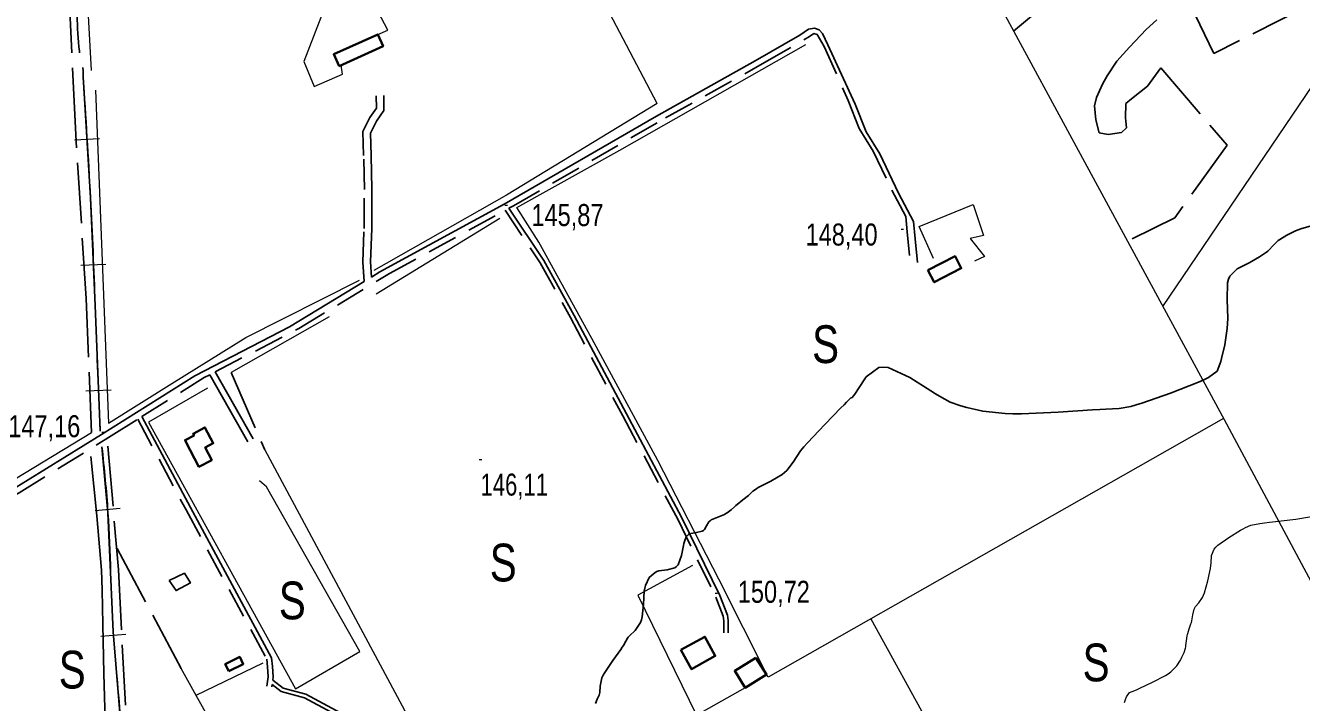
# Model space of a CAD drawing. Extents: x -807245 to 6129983, y -54972206 to 262146364.
# Drawn here: x 489087 to 489594, y 4382597 to 4382866 of the extents above; entities that cross this region are included whole.
import ezdxf
from ezdxf.enums import TextEntityAlignment as Align

# ---------------------------------------------------------------- set-up
doc = ezdxf.new("R2010")
doc.units = 0
doc.header["$LTSCALE"] = 4
doc.linetypes.add('LONG_DASHED', pattern=[7.5, 6, -1.5])
doc.linetypes.add('MEDIUM_DASHED', pattern=[4.5, 3, -1.5])
for name, color, linetype, lineweight in [('21', 7, 'Continuous', 25), ('25', 7, 'LONG_DASHED', 25), ('27', 7, 'Continuous', 25), ('38', 7, 'Continuous', 25), ('39', 7, 'Continuous', 13), ('47', 7, 'Continuous', 35), ('51', 7, 'Continuous', 13), ('7', 7, 'Continuous', 13), ('8', 7, 'Continuous', 25), ('9', 7, 'Continuous', 13)]:
    doc.layers.add(name, color=color, linetype=linetype, lineweight=lineweight)
doc.layers.add('31', color=7, linetype='Continuous')

msp = doc.modelspace()

# ---------------------------------------------------------------- linework, layer by layer
at = {"layer": '21'}
msp.add_lwpolyline([(489144.28, 4382645.77), (489150.3, 4382648.6), (489152.71, 4382644.75), (489147, 4382641.7)], close=True, dxfattribs=at)
at = {"layer": '25'}
for p, q in [((489168.95, 4382728.43), (489182.29, 4382697.68)), ((489149.03, 4382610.77), (489123.35, 4382658.78))]:
    msp.add_line(p, q, dxfattribs=at)
for points in [[(489680.04, 4383023.44), (489632.89, 4382986.47), (489557.35, 4382927.91), (489479.95, 4382864.12)], [(489113.45, 4382704.57), (489111.23, 4382757.77), (489106.97, 4382825.47), (489103.64, 4382895.37), (489099.55, 4382944.45)], [(489653.28, 4382877.3), (489618.63, 4382860.74), (489607.26, 4382857.8), (489596.49, 4382873.9), (489559.6, 4382855.19), (489552.12, 4382870.58)], [(489536.87, 4382868.57), (489532.62, 4382864.72), (489526.02, 4382857.74), (489521, 4382852.17), (489517.11, 4382846.37), (489515.27, 4382842.94), (489512.96, 4382837.64), (489512.17, 4382834.35), (489512.63, 4382828.79), (489514, 4382823.67), (489517.52, 4382823.03), (489522.85, 4382823.8), (489524.82, 4382825.65), (489524.42, 4382829.63), (489524.56, 4382835.25), (489526.83, 4382837.18), (489533.19, 4382842.21), (489538.45, 4382849.43), (489564.81, 4382818.74)], [(489564.81, 4382818.74), (489544.02, 4382789.9), (489527.17, 4382781.58)], [(489113.16, 4382695.02), (489115.45, 4382671.46), (489117.35, 4382649.83), (489117.59, 4382642.03), (489117.89, 4382628.24), (489118.32, 4382608.75), (489119.09, 4382580.42), (489120.55, 4382561.62), (489122.06, 4382547.86), (489123.58, 4382532.97), (489123.89, 4382522.1), (489124.98, 4382500.07), (489126.25, 4382474.24)], [(489119.89, 4382699.18), (489124.09, 4382650.13), (489127.1, 4382591.39), (489130.72, 4382525.62), (489131.7, 4382487.85), (489132.63, 4382465.52)]]:
    msp.add_lwpolyline(points, dxfattribs=at)
at = {"layer": '27'}
msp.add_spline([(491255.21, 4383970.03), (491244.34, 4383967.52), (491230.36, 4383957.66), (491230.81, 4383957.81), (491230.81, 4383957.81), (491220.15, 4383951.47), (491212.7, 4383943.01), (491205.06, 4383944.23), (491184.85, 4383957.71), (491152.82, 4383981.27), (491128.36, 4384004.58), (491128.29, 4384004.88), (491122.26, 4384021.39), (491095.75, 4384034.59), (491071.07, 4384059.32), (491064.71, 4384065.12)], degree=3, dxfattribs=at)
at = {"layer": '38'}
for p, q in [((489160.37, 4382727.53), (489175.5, 4382700.87)), ((489162.54, 4382728.65), (489177.62, 4382702.07)), ((489185.22, 4382604.33), (489185.11, 4382603.46))]:
    msp.add_line(p, q, dxfattribs=at)
for points in [[(489224.73, 4382766.33), (489228.07, 4382768.35), (489277.43, 4382795.3), (489337.94, 4382830.3), (489377.28, 4382852.24), (489394.98, 4382862.53), (489398.38, 4382864.85), (489400.82, 4382865.27), (489402.7, 4382864.61), (489403.97, 4382863.1), (489406.12, 4382858.69), (489417.03, 4382835.04), (489421.32, 4382824.11), (489426.77, 4382815.3), (489434.23, 4382799.64), (489440.18, 4382788.45), (489440.78, 4382781.48), (489441.81, 4382772.06)], [(489224.73, 4382766.33), (489224.31, 4382772.32), (489224.77, 4382785.6), (489224.87, 4382801.21), (489224.58, 4382814.7), (489224.24, 4382823.54), (489226.68, 4382828.24), (489229.66, 4382832.59), (489229.61, 4382838.43)], [(489279.35, 4382793.65), (489293.23, 4382772.89), (489305.26, 4382751.04), (489326.07, 4382711.97), (489347.97, 4382670.9), (489363.13, 4382639.74), (489366.21, 4382631.94), (489366.48, 4382629.79), (489366.51, 4382624.99)], [(489047.3, 4382662.75), (489080.89, 4382681.27), (489117.37, 4382703.82), (489154.43, 4382727.06), (489192.1, 4382746.56), (489221.83, 4382764.57)], [(489133.46, 4382710.9), (489152.72, 4382674.68), (489185.01, 4382615.01), (489185.31, 4382611.57), (489185.62, 4382607.45), (489185.45, 4382606.1)], [(489185.45, 4382606.1), (489189.52, 4382603), (489198.66, 4382600.57), (489212.39, 4382593.08), (489219.38, 4382588.44), (489223.61, 4382583.89), (489230.13, 4382573.53), (489232.42, 4382568.63)]]:
    msp.add_lwpolyline(points, dxfattribs=at)
at = {"layer": '38', "linetype": 'MEDIUM_DASHED'}
for points in [[(489279.35, 4382793.65), (489281.11, 4382794.61), (489341.64, 4382829.62), (489380.99, 4382851.56), (489398.87, 4382861.96), (489400.56, 4382863.11), (489401.82, 4382862.72), (489404.7, 4382858.03)], [(489404.7, 4382858.03), (489414.22, 4382836.52), (489418.59, 4382825.37), (489424.13, 4382816.42), (489431.52, 4382800.9), (489437.08, 4382790.45), (489437.6, 4382784.37), (489438.64, 4382774.9)], [(489221.83, 4382764.57), (489221.3, 4382772.27), (489221.76, 4382785.66), (489221.86, 4382801.19), (489221.57, 4382814.61), (489221.2, 4382824.22), (489224.09, 4382829.79), (489226.64, 4382833.51), (489226.6, 4382838.4)], [(489162.54, 4382728.65), (489195.78, 4382745.87), (489231.8, 4382767.68), (489277.89, 4382792.85)], [(489277.84, 4382792.86), (489291.78, 4382772.01), (489303.76, 4382750.23), (489324.57, 4382711.17), (489346.45, 4382670.13), (489361.57, 4382639.06), (489364.55, 4382631.52), (489364.78, 4382629.67), (489364.81, 4382624.98)], [(489133.46, 4382710.9), (489158.14, 4382726.38), (489160.37, 4382727.53)], [(489048.17, 4382660.5), (489084.64, 4382680.62), (489121.23, 4382703.24), (489131.77, 4382709.85)], [(489131.78, 4382709.84), (489150.98, 4382673.75), (489183.08, 4382614.43), (489183.34, 4382611.41), (489183.64, 4382607.5), (489183.15, 4382603.71)], [(489185.22, 4382604.33), (489188.83, 4382601.59), (489198.08, 4382599.13), (489211.59, 4382591.75), (489218.38, 4382587.26), (489222.38, 4382582.94), (489228.77, 4382572.79), (489231.02, 4382567.98)]]:
    msp.add_lwpolyline(points, dxfattribs=at)
at = {"layer": '38', "linetype": 'LONG_DASHED'}
msp.add_spline([(489099.21, 4383147.53), (489096, 4383142.17), (489094.31, 4383138.74), (489094.38, 4383131.98), (489096.23, 4383096.85), (489098.57, 4383071.17), (489098.68, 4383047.76), (489100.62, 4383027.63), (489101.59, 4383000.61), (489103.81, 4382971.03), (489105.32, 4382939.05), (489107.59, 4382908.42), (489107.81, 4382881.03), (489109.14, 4382852.58), (489109.56, 4382850.7), (489109.92, 4382849.42), (489110.04, 4382845.97)], degree=3, dxfattribs=at)
at = {"layer": '39'}
for p, q in [((489116.55, 4382821.32), (489106.57, 4382820.71)), ((489119.12, 4382771.3), (489109.13, 4382770.87)), ((489121.14, 4382721.32), (489111.15, 4382720.93)), ((489114.82, 4382673.53), (489124.78, 4382674.43)), ((489117.13, 4382623.63), (489127.1, 4382624.44))]:
    msp.add_line(p, q, dxfattribs=at)
at = {"layer": '39', "lineweight": 25}
for points in [[(489110.04, 4382845.97), (489112.98, 4382797.78), (489114.81, 4382755.07), (489116.51, 4382711.91), (489116.89, 4382705.02)], [(489117.55, 4382698.88), (489119.92, 4382672.68), (489122.01, 4382625.33), (489125.29, 4382585.13), (489126.65, 4382547.13), (489128.77, 4382508.18), (489130.39, 4382475.59), (489130.93, 4382447.55), (489133.21, 4382401.71), (489136.74, 4382363.61), (489144.72, 4382321.33), (489154.17, 4382280.07)]]:
    msp.add_lwpolyline(points, dxfattribs=at)
at = {"layer": '39'}
for points in [[(489110.04, 4382845.97), (489112.98, 4382797.78), (489114.81, 4382755.07), (489116.51, 4382711.91), (489116.89, 4382705.02)], [(489117.55, 4382698.88), (489119.92, 4382672.68), (489122.01, 4382625.33), (489125.29, 4382585.13), (489126.65, 4382547.13), (489128.77, 4382508.18), (489130.39, 4382475.59), (489130.93, 4382447.55), (489133.21, 4382401.71), (489136.74, 4382363.61), (489144.72, 4382321.33), (489154.17, 4382280.07), (489166.23, 4382246.73), (489180.75, 4382210.53), (489205.22, 4382168.24), (489224.8, 4382133.94), (489257.72, 4382093.12), (489296.35, 4382054.96), (489327.82, 4382028.88), (489364.04, 4382002), (489408.28, 4381978.37), (489453.5, 4381958.06), (489487.73, 4381946.36), (489523.65, 4381936.12), (489563.73, 4381928.23), (489620.66, 4381920.7), (489680.32, 4381912.26), (489735.44, 4381905.59), (489799.91, 4381896.95), (489865.43, 4381887.81), (489926.74, 4381879.18), (489976.6, 4381873.08), (490039.39, 4381865.3), (490107.84, 4381856.38), (490175.25, 4381846.83), (490254.89, 4381836.5), (490348.33, 4381823.47), (490406.14, 4381813.57), (490409.06, 4381812.73)]]:
    msp.add_spline(points, degree=3, dxfattribs=at)
at = {"layer": '47'}
for points in [[(489211.8, 4382850.19), (489229.31, 4382858.07), (489227.2, 4382862.75), (489209.69, 4382854.87)], [(489445.92, 4382769.08), (489456.69, 4382774.64), (489459.18, 4382769.82), (489448.41, 4382764.26)], [(489150.95, 4382700.81), (489156.12, 4382690.95), (489161.16, 4382693.6), (489158.54, 4382698.56), (489161.8, 4382700.29), (489158.47, 4382706.56), (489153.78, 4382704.07), (489154.16, 4382703.33), (489150.59, 4382701.51)], [(489347.69, 4382618.13), (489357.22, 4382623.35), (489361.39, 4382615.73), (489351.86, 4382610.51)], [(489167.95, 4382609.69), (489173.71, 4382612.49), (489172.33, 4382615.33), (489166.57, 4382612.53)], [(489377.53, 4382615.03), (489381.7, 4382608.33), (489373.29, 4382603.09), (489369.12, 4382609.79)]]:
    msp.add_lwpolyline(points, close=True, dxfattribs=at)
at = {"layer": '51'}
for p, q in [((489107.6, 4382948.18), (489113.29, 4382848.41)), ((489539.25, 4382754.69), (489604.19, 4382850.47)), ((489275.68, 4382789.57), (489226.61, 4382759.47)), ((489207.83, 4382750.58), (489168.95, 4382728.43)), ((489182.29, 4382697.68), (489241.73, 4382586.71)), ((489423.17, 4382630.51), (489528.06, 4382440.21)), ((489206.08, 4382508.83), (489149.03, 4382610.77)), ((489155.02, 4382600.09), (489181.6, 4382613.06))]:
    msp.add_line(p, q, dxfattribs=at)
for points in [[(489338.21, 4382835.35), (489239.81, 4383022.67), (489141.11, 4383203.52)], [(489227.2, 4382862.75), (489231.21, 4382864.49), (489223.47, 4382879.17), (489206.12, 4382873.54), (489197.81, 4382852.06), (489201.93, 4382842.03), (489213.15, 4382846.92), (489212.61, 4382850.56)], [(489476.57, 4382870.31), (489563.62, 4382709.71), (489648.62, 4382551.3), (489679.14, 4382493.32), (489737.26, 4382390.87), (489799.11, 4382279.12), (489848.73, 4382191.34), (489888.75, 4382120.52), (489920.79, 4382133.89), (489922.21, 4382137.53)], [(489563.42, 4382710.09), (489382.35, 4382607.34), (489362.82, 4382646.28), (489338.54, 4382693.37), (489312.27, 4382741.85), (489291.18, 4382780.16), (489282.48, 4382793.92), (489323.38, 4382816.71), (489397.38, 4382858.76)], [(488971.2, 4382851.69), (488977.62, 4382834.64), (489001.73, 4382774.94), (489035.29, 4382694.83), (489048.16, 4382665.11), (489113.45, 4382704.57)], [(489115.04, 4382840.57), (489120.19, 4382708.24), (489145.27, 4382724.09), (489174.79, 4382742.36), (489219.89, 4382765.1)], [(489338.21, 4382835.35), (489278.33, 4382798.85), (489225.58, 4382768.9)], [(489448.15, 4382773.77), (489442.47, 4382786.4), (489463.95, 4382795.2), (489467.97, 4382782.91), (489462.75, 4382781.67), (489468.46, 4382774.44), (489464.45, 4382772.63)], [(489159.48, 4382722.22), (489136.08, 4382708.66), (489194.5, 4382602.69), (489220.05, 4382617.5), (489182.92, 4382682.91), (489180.24, 4382685.33)], [(489352.27, 4382651.68), (489330.56, 4382639.88), (489353.96, 4382592.2)], [(489373.29, 4382603.09), (489206.08, 4382508.83), (489290.51, 4382345.53)]]:
    msp.add_lwpolyline(points, dxfattribs=at)
at = {"layer": '7'}
for p, q in [((489277.76, 4382794.95), (489278.76, 4382794.95)), ((489435.24, 4382785.43), (489436.24, 4382785.43)), ((489117.52, 4382704.74), (489118.52, 4382704.74)), ((489267.53, 4382693.85), (489268.53, 4382693.85)), ((489361.31, 4382640.71), (489362.31, 4382640.71))]:
    msp.add_line(p, q, dxfattribs=at)
at = {"layer": '8'}
for points in [[(489594.11, 4382785.52), (489598.33, 4382786.75)], [(489351.66, 4382664.4), (489353.93, 4382664.84), (489356.18, 4382665.39), (489356.64, 4382665.65), (489357.04, 4382665.95), (489357.9, 4382667.4), (489358.84, 4382669.01), (489359.28, 4382669.4), (489359.8, 4382669.78), (489362.32, 4382670.96), (489364.98, 4382672.02), (489365.59, 4382672.33), (489366.13, 4382672.63), (489367.63, 4382673.75), (489369.05, 4382675.06), (489369.54, 4382675.48), (489370.08, 4382675.93), (489372.39, 4382677.76), (489374.57, 4382679.5), (489375.03, 4382679.9), (489375.43, 4382680.25), (489376.33, 4382681.19), (489377.72, 4382682.22), (489378.43, 4382682.63), (489379.27, 4382683.08), (489383.46, 4382685.16), (489387.92, 4382687.8), (489388.92, 4382688.61), (489389.83, 4382689.45), (489392.27, 4382692.78), (489395.3, 4382697.23), (489396.57, 4382698.79), (489398.03, 4382700.48), (489404.87, 4382707.75), (489411.35, 4382714.34), (489412.59, 4382715.59), (489413.58, 4382716.61), (489415.16, 4382718.23), (489415.25, 4382718.28), (489415.3, 4382718.3), (489415.37, 4382718.33), (489415.73, 4382718.48), (489416.86, 4382719.84), (489417.42, 4382720.63), (489418.08, 4382721.61), (489421.33, 4382726.63), (489426.38, 4382730.38), (489428.17, 4382730.55), (489430.14, 4382730.34), (489438.67, 4382726.44), (489447.01, 4382721.06), (489448.86, 4382719.92), (489450.51, 4382718.93), (489454.81, 4382716.61), (489458.61, 4382715.24), (489459.95, 4382714.85), (489461.41, 4382714.46), (489467.69, 4382713.01), (489476.6, 4382712.05), (489479.72, 4382711.97), (489483.11, 4382711.97), (489497.7, 4382712.63), (489511.39, 4382713.57), (489514.23, 4382713.74), (489516.64, 4382713.87), (489521.89, 4382714.03), (489526.57, 4382714.92), (489528.63, 4382715.51), (489531.01, 4382716.26), (489542.37, 4382720.19), (489553.43, 4382724.52), (489555.63, 4382725.51), (489557.45, 4382726.42), (489560.91, 4382728.93), (489561.99, 4382731.69), (489562.31, 4382732.76), (489562.64, 4382733.96), (489563.93, 4382739.35), (489564.89, 4382745.91), (489565.02, 4382747.84), (489565.08, 4382749.82), (489564.82, 4382757.37), (489565.05, 4382764.04), (489565.42, 4382765.47), (489565.93, 4382766.71), (489568.89, 4382769.66), (489572.59, 4382771.45), (489573.57, 4382771.95), (489574.52, 4382772.46), (489577.77, 4382774.35), (489580.47, 4382776.2), (489581.08, 4382776.68), (489581.63, 4382777.15), (489583.09, 4382778.76), (489584.57, 4382780.35), (489585.13, 4382780.81), (489585.76, 4382781.28), (489588.54, 4382783.04), (489591.99, 4382784.72), (489593.04, 4382785.13), (489594.11, 4382785.52)], [(489313.72, 4382596.86), (489314.45, 4382598.5), (489315.2, 4382600.12), (489315.34, 4382600.66), (489315.45, 4382601.25), (489315.59, 4382603.74), (489316.32, 4382606.98), (489316.8, 4382608.05), (489317.4, 4382609.19), (489320.58, 4382613.92), (489323.79, 4382618.27), (489324.41, 4382619.17), (489324.92, 4382619.94), (489325.8, 4382621.62), (489326.43, 4382622.78), (489326.79, 4382623.22), (489327.23, 4382623.71), (489329.46, 4382625.9), (489331.64, 4382629.04), (489332.04, 4382630.13), (489332.36, 4382631.31), (489332.8, 4382636.36), (489333.08, 4382641.43), (489333.31, 4382642.62), (489333.59, 4382643.71), (489335.14, 4382646.9), (489337.43, 4382648.95), (489338.17, 4382649.33), (489338.97, 4382649.62), (489342.26, 4382650), (489345.33, 4382650.76), (489345.98, 4382651.31), (489346.56, 4382651.99), (489347.94, 4382655.67), (489348.73, 4382659.6), (489348.93, 4382660.45), (489349.12, 4382661.2), (489349.76, 4382663.03), (489350.76, 4382664.01), (489351.18, 4382664.22), (489351.66, 4382664.4)]]:
    msp.add_lwpolyline(points, dxfattribs=at)
at = {"layer": '9'}
for points in [[(489542.46, 4382609.4), (489544.91, 4382611.84), (489546.3, 4382614.08), (489546.62, 4382614.65), (489546.91, 4382615.21), (489547.73, 4382617.06), (489548.26, 4382618.83), (489548.38, 4382619.34), (489548.47, 4382619.85), (489548.69, 4382621.75), (489548.94, 4382623.68), (489549.05, 4382624.2), (489549.18, 4382624.72), (489549.82, 4382626.56), (489550.49, 4382628.5), (489550.64, 4382629.09), (489550.78, 4382629.69), (489551.18, 4382632.04), (489551.73, 4382634.29), (489551.97, 4382634.83), (489552.25, 4382635.34), (489553.57, 4382636.87), (489555.07, 4382639), (489555.47, 4382639.88), (489555.86, 4382640.89), (489557.19, 4382645.6), (489558.2, 4382650.51), (489558.38, 4382651.65), (489558.53, 4382652.68), (489558.71, 4382655.63), (489559.71, 4382658.15), (489560.37, 4382658.92), (489561.19, 4382659.72), (489565.55, 4382662.88), (489570.2, 4382665.68), (489571.21, 4382666.25), (489572.1, 4382666.73), (489574.29, 4382667.72), (489577.88, 4382668.34), (489579.65, 4382668.59), (489581.75, 4382668.86), (489592.16, 4382670.11), (489602.27, 4382671.79)], [(489524, 4382597.23), (489524.41, 4382598.44), (489524.79, 4382599.44), (489526.05, 4382601.22), (489528.15, 4382602.07), (489529.07, 4382602.47), (489530.14, 4382602.94), (489535.21, 4382605.26), (489540.36, 4382607.97), (489541.48, 4382608.69), (489542.46, 4382609.4)]]:
    msp.add_lwpolyline(points, dxfattribs=at)

# ---------------------------------------------------------------- texts
at = {"layer": '31', "width": 0.8}
for p in [(489405.22, 4382732.15), (489277.07, 4382645.36), (489193.22, 4382630.3), (489512.76, 4382605.65), (489105.73, 4382602.81)]:
    msp.add_text('S', height=15, dxfattribs=at).set_placement(p, align=Align.CENTER)
at = {"layer": '7'}
for s, width, p in [('145,87', 0.8, (489288.28, 4382786.59)), ('148,40', 0.8, (489397.27, 4382778.85)), ('147,16', 0.8, (489080.3, 4382702.68)), ('146,11', 0.75, (489268.03, 4382679.48)), ('150,72', 0.8, (489370.33, 4382636.86))]:
    msp.add_text(s, height=8.75, dxfattribs=dict(at, width=width)).set_placement(p)

doc.saveas('drawing.dxf')
